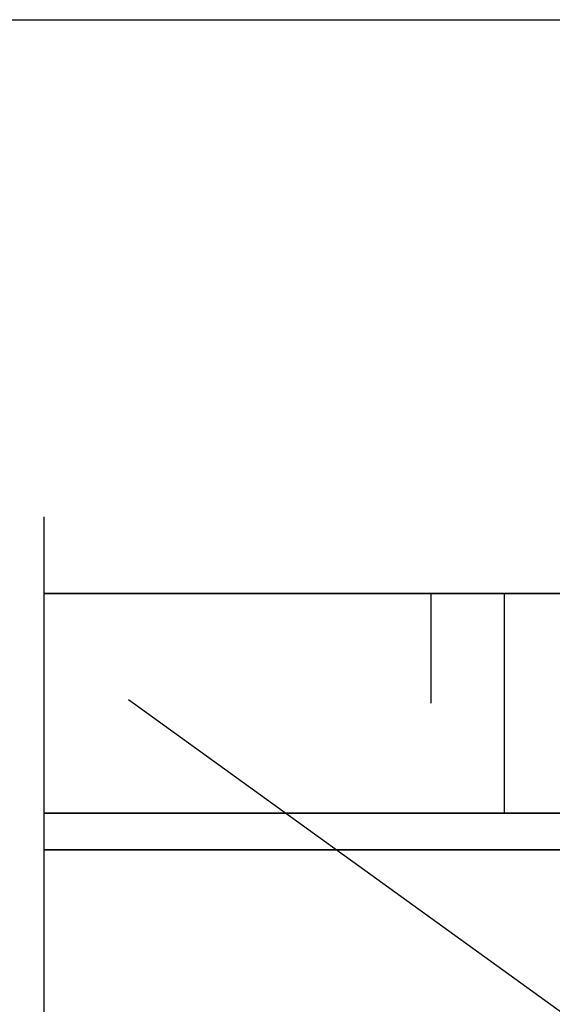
# Model space of a CAD drawing. Header units: metres. Extents: x 250001 to 257773, y 598992 to 609118.
# Tile 515 of 656: x 257293 to 257300, y 602954 to 602968. Entities that reach past the tile are written whole.
import ezdxf

# ---------------------------------------------------------------- set-up
doc = ezdxf.new("R2010")
doc.units = ezdxf.units.M
doc.linetypes.add('XX-AFBREEK', pattern=[7, 4, -1, 1, -1])
for name, color, linetype, lineweight in [('N-WE-GW-TALUD_KRUIN-G', 90, 'Continuous', 35), ('N-WE-GW-TALUD_TEEN-G', 90, 'Continuous', 35), ('N-WE-GW-TALUDARCERING-G', 72, 'Continuous', 25), ('N-WE-VH-VERHARDING-G', 252, 'Continuous', 35), ('X-XX-AL-AFBREEKLIJN-GD', 251, 'XX-AFBREEK', 25)]:
    doc.layers.add(name, color=color, linetype=linetype, lineweight=lineweight)

msp = doc.modelspace()

# ---------------------------------------------------------------- linework, layer by layer
at = {"layer": 'Defpoints'}
msp.add_line((257294.365, 602958.503), (257316.217, 602942.724), dxfattribs=at)
msp.add_lwpolyline([(257280.666, 602967.78), (257336.054, 602967.78), (257336.054, 602940.911), (257280.666, 602940.911)], close=True, dxfattribs=at)
at = {"layer": 'N-WE-GW-TALUD_KRUIN-G'}
msp.add_lwpolyline([(257293.213, 602959.953), (257325.213, 602959.953)], dxfattribs=at)
at = {"layer": 'N-WE-GW-TALUD_TEEN-G'}
msp.add_lwpolyline([(257293.213, 602956.953), (257325.213, 602956.953)], dxfattribs=at)
at = {"layer": 'N-WE-GW-TALUDARCERING-G', "flags": 128}
for points in [[(257298.492, 602959.953), (257298.492, 602958.453)], [(257299.492, 602959.953), (257299.492, 602956.953)]]:
    msp.add_lwpolyline(points, dxfattribs=at)
at = {"layer": 'N-WE-VH-VERHARDING-G', "flags": 128}
msp.add_lwpolyline([(257293.213, 602956.453), (257325.213, 602956.453)], dxfattribs=at)
at = {"layer": 'X-XX-AL-AFBREEKLIJN-GD', "ltscale": 2, "flags": 128}
msp.add_lwpolyline([(257293.213, 602960.995), (257293.213, 602944.426)], dxfattribs=at)

doc.saveas('drawing.dxf')
